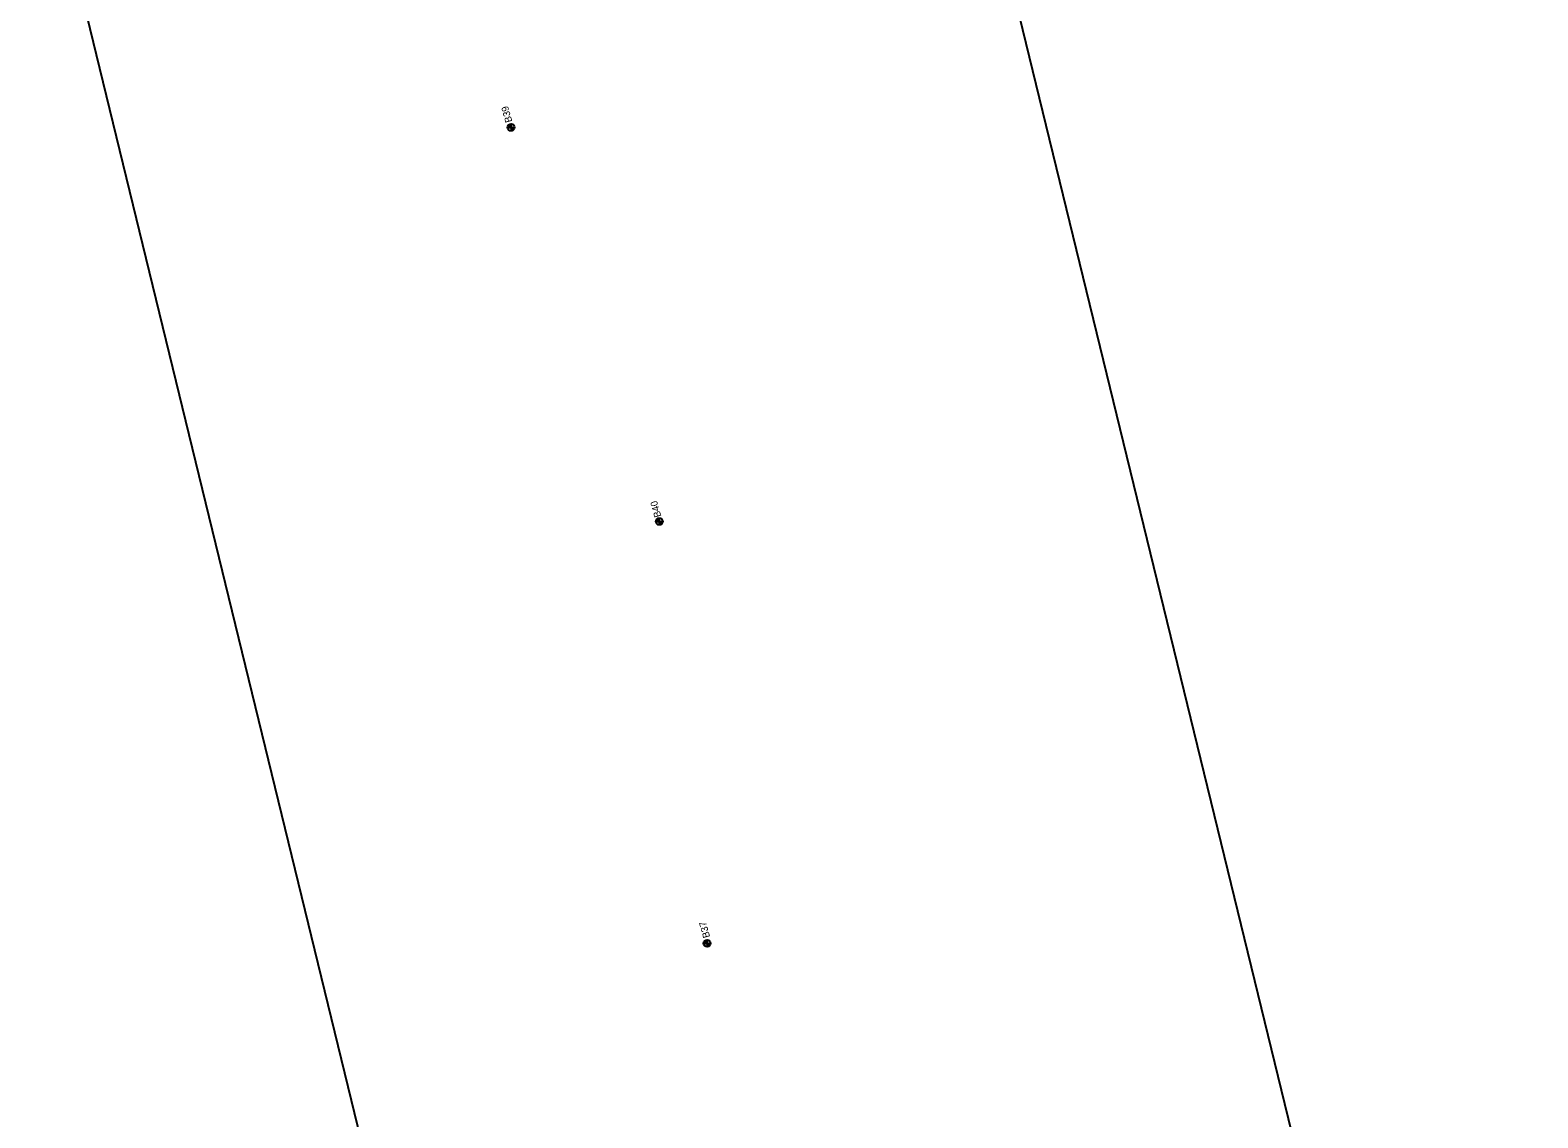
# Model space of a CAD drawing. Extents: x 311409 to 379449, y 121539 to 224848.
# Drawn here: x 359970 to 362127, y 149551 to 151108 of the extents above; entities that cross this region are included whole.
import ezdxf

# ---------------------------------------------------------------- set-up
doc = ezdxf.new("R2010")
doc.units = 0
for name, color, linetype in [('E_SOIL_BORE1 [KAPUR_CADDS_LEVELS]', 7, 'Continuous'), ('E_SOIL_BORE2 [KAPUR_CADDS_LEVELS]', 7, 'Continuous'), ('P_MARK', 7, 'Continuous'), ('P_TC', 7, 'Continuous')]:
    doc.layers.add(name, color=color, linetype=linetype)

msp = doc.modelspace()

# ---------------------------------------------------------------- linework, layer by layer
at = {"layer": 'P_MARK'}
for p, q in [((360658, 150974), (360658, 150964)), ((360653, 150969), (360663, 150969)), ((360870, 150410), (360870, 150400)), ((360865, 150405), (360875, 150405)), ((360938.5, 149806.2), (360938.5, 149796.2)), ((360933.5, 149801.2), (360943.5, 149801.2))]:
    msp.add_line(p, q, dxfattribs=at)
for centre in [(360658, 150969), (360870, 150405), (360938.5, 149801.2)]:
    msp.add_circle(centre, 5, dxfattribs=at)
for centre, radius, start, end in [((360658, 150969), 4.5, 89.9869, 179.9869), ((360658, 150969), 4, 89.9869, 179.9869), ((360658, 150969), 3.5, 89.9869, 179.9869), ((360658, 150969), 3, 89.9869, 179.9869), ((360658, 150969), 2.5, 89.9869, 179.9869), ((360658, 150969), 2, 89.9869, 179.9869), ((360658, 150969), 1.5, 89.9869, 179.9869), ((360658, 150969), 1, 89.9869, 179.9869), ((360658, 150969), 0.5, 89.9869, 179.9869), ((360658, 150969), 4.5, 269.9869, 359.9869), ((360658, 150969), 4, 269.9869, 359.9869), ((360658, 150969), 3.5, 269.9869, 359.9869), ((360658, 150969), 3, 269.9869, 359.9869), ((360658, 150969), 2.5, 269.9869, 359.9869), ((360658, 150969), 2, 269.9869, 359.9869), ((360658, 150969), 1.5, 269.9869, 359.9869), ((360658, 150969), 1, 269.9869, 359.9869), ((360658, 150969), 0.5, 269.9869, 359.9869), ((360870, 150405), 4.5, 89.9869, 179.9869), ((360870, 150405), 4, 89.9869, 179.9869), ((360870, 150405), 3.5, 89.9869, 179.9869), ((360870, 150405), 3, 89.9869, 179.9869), ((360870, 150405), 2.5, 89.9869, 179.9869), ((360870, 150405), 2, 89.9869, 179.9869), ((360870, 150405), 1.5, 89.9869, 179.9869), ((360870, 150405), 1, 89.9869, 179.9869), ((360870, 150405), 0.5, 89.9869, 179.9869), ((360870, 150405), 4.5, 269.9869, 359.9869), ((360870, 150405), 4, 269.9869, 359.9869), ((360870, 150405), 3.5, 269.9869, 359.9869), ((360870, 150405), 3, 269.9869, 359.9869), ((360870, 150405), 2.5, 269.9869, 359.9869), ((360870, 150405), 2, 269.9869, 359.9869), ((360870, 150405), 1.5, 269.9869, 359.9869), ((360870, 150405), 1, 269.9869, 359.9869), ((360870, 150405), 0.5, 269.9869, 359.9869), ((360938.5, 149801.2), 4.5, 89.9869, 179.9869), ((360938.5, 149801.2), 4, 89.9869, 179.9869), ((360938.5, 149801.2), 3.5, 89.9869, 179.9869), ((360938.5, 149801.2), 3, 89.9869, 179.9869), ((360938.5, 149801.2), 2.5, 89.9869, 179.9869), ((360938.5, 149801.2), 2, 89.9869, 179.9869), ((360938.5, 149801.2), 1.5, 89.9869, 179.9869), ((360938.5, 149801.2), 1, 89.9869, 179.9869), ((360938.5, 149801.2), 0.5, 89.9869, 179.9869), ((360938.5, 149801.2), 4.5, 269.9869, 359.9869), ((360938.5, 149801.2), 4, 269.9869, 359.9869), ((360938.5, 149801.2), 3.5, 269.9869, 359.9869), ((360938.5, 149801.2), 3, 269.9869, 359.9869), ((360938.5, 149801.2), 2.5, 269.9869, 359.9869), ((360938.5, 149801.2), 2, 269.9869, 359.9869), ((360938.5, 149801.2), 1.5, 269.9869, 359.9869), ((360938.5, 149801.2), 1, 269.9869, 359.9869), ((360938.5, 149801.2), 0.5, 269.9869, 359.9869)]:
    msp.add_arc(centre, radius, start, end, dxfattribs=at)
at = {"layer": 'P_TC'}
msp.add_lwpolyline([(359969.9, 151461.4), (360646.7, 148684.4), (360782.1, 148181.1), (362127.2, 148146.9), (361967.2, 148742.4), (361289.2, 151524)], dxfattribs=at)

# ---------------------------------------------------------------- texts
at = {"layer": 'E_SOIL_BORE1 [KAPUR_CADDS_LEVELS]'}
for s, p in [('B40', (360873.1, 150412.5)), ('B37', (360942.9, 149810.5))]:
    msp.add_text(s, height=10, rotation=105.7466, dxfattribs=at).set_placement(p)
at = {"layer": 'E_SOIL_BORE2 [KAPUR_CADDS_LEVELS]'}
msp.add_text('B39', height=10, rotation=105.7466, dxfattribs=at).set_placement((360659.9, 150977.6))

doc.saveas('drawing.dxf')
